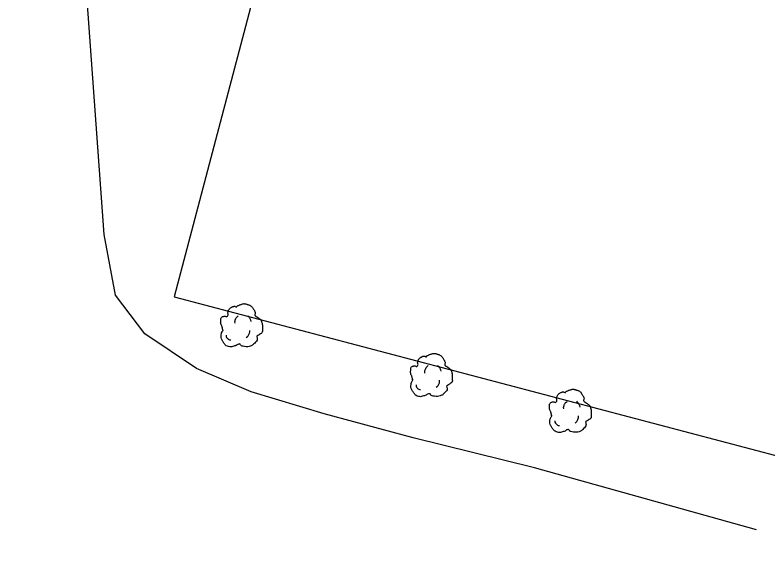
# Model space of a CAD drawing. Extents: x 2145380 to 2157287, y 139568 to 149130.
# Drawn here: x 2151126 to 2151244.8, y 141242.5 to 141329.7 of the extents above; entities that cross this region are included whole.
import ezdxf

# ---------------------------------------------------------------- set-up
doc = ezdxf.new("R2010")
doc.units = 0
for name, color, linetype in [('TOPO_Building', 7, 'Continuous'), ('TOPO_Flowline', 7, 'Continuous'), ('TOPO_Tree', 7, 'Continuous')]:
    doc.layers.add(name, color=color, linetype=linetype)

# ---------------------------------------------------------------- blocks, each defined once
blk = doc.blocks.new('TREE')
at = {"layer": 'TOPO_Tree'}
for points in [[(-14.07, -0.4), (-14.17, 0.5), (-14.37, 1.38), (-14.6, 2.25), (-14.84, 3.17), (-15.47, 3.96), (-15.66, 4.9), (-15.8, 5.59), (-15.71, 6.31), (-15.66, 7.01), (-15.6, 7.91), (-15.72, 8.8), (-15.13, 9.66), (-14.62, 10.42), (-13.76, 10.49), (-13.02, 10.72), (-12.18, 10.98), (-11.06, 10), (-10.37, 10.72), (-9.4, 11.74), (-10.29, 13.28), (-9.84, 14.42), (-9.56, 15.15), (-9.32, 15.89), (-8.78, 16.54), (-8.18, 17.26), (-7.5, 17.68), (-6.67, 18.13), (-6.14, 18.41), (-5.61, 18.61), (-5.08, 18.66), (-4.55, 18.71), (-4.02, 18.54), (-3.49, 18.13)], [(-3.49, 17.6), (-3.07, 18.27), (-2.58, 18.8), (-1.9, 19.19), (-1.05, 19.68), (-0.19, 19.96), (0.74, 20.24), (1.62, 20.51), (2.51, 20.82), (3.39, 20.77), (4.1, 20.73), (4.8, 20.47), (5.51, 20.24), (6.43, 19.95), (7.32, 19.73), (8.15, 19.19), (9.36, 18.4), (10.02, 17.21), (10.8, 16.01), (11.24, 15.33), (11.58, 14.62), (11.86, 13.89), (12.17, 13.08), (11.37, 12.02), (11.86, 11.25), (12, 11.03), (12.18, 10.86), (12.39, 10.72), (12.91, 10.35), (13.45, 10.02), (13.97, 9.66), (14.7, 9.16), (15.41, 8.68), (16.09, 8.07), (16.7, 7.53), (16.93, 6.73), (17.15, 5.95), (17.59, 4.38), (17.71, 2.77), (17.68, 1.19), (17.65, -0.25), (17.83, -2.22), (16.62, -3.04), (15.47, -3.83), (14.31, -4.58), (13.16, -5.35)], [(-4.21, 5.09), (-4.46, 6.09), (-4.3, 7.21), (-3.84, 8.21), (-3.33, 9.34), (-2.71, 10.27), (-1.64, 10.97)], [(5.89, 11.15), (6.5, 10.68), (6.96, 10.17), (7.36, 9.5), (7.93, 8.56), (8.31, 7.6), (8.46, 6.56)], [(13.16, -5.34), (13.25, -5.81), (13.36, -6.28), (13.45, -6.75), (13.76, -8.52), (12.24, -10.03), (10.8, -11.51), (9.98, -12.34), (9.13, -12.77), (8.15, -13.1), (5.97, -13.83), (3.32, -13.56), (1.27, -13.1), (0.49, -12.92), (-0.06, -11.44), (-0.84, -11.51), (-2.04, -11.61), (-3.28, -12.78), (-4.55, -13.1), (-6.06, -13.47), (-7.77, -14.03), (-9.31, -13.62), (-11.36, -13.09), (-12.84, -11.41), (-14.07, -9.39), (-15.32, -7.35), (-15.61, -5.13), (-15.13, -3.04), (-14.87, -1.89), (-13.91, -0.75), (-13.54, 0.13)], [(-11.38, -4.46), (-11.47, -5.41), (-11.03, -6.32), (-10.09, -7.22), (-9.3, -7.97), (-8.49, -8.26), (-7.7, -8.14)], [(4.79, -6.29), (5.71, -5.66), (6.3, -4.92), (6.81, -3.91), (7.36, -2.81), (7.63, -1.7), (7.54, -0.6)]]:
    blk.add_open_spline(points, degree=3, dxfattribs=at)

msp = doc.modelspace()

# ---------------------------------------------------------------- linework, layer by layer
at = {"layer": 'TOPO_Building'}
msp.add_lwpolyline([(2151228.68, 141579.26), (2151151.14, 141285.35), (2151313.72, 141242.46), (2151323.37, 141279.03), (2151349.28, 141272.2), (2151362.64, 141322.86), (2151336.95, 141329.64), (2151391.47, 141536.31)], close=True, dxfattribs=at)
at = {"layer": 'TOPO_Flowline'}
msp.add_lwpolyline([(2151242.97, 141248.64), (2151207.94, 141258.39), (2151188.82, 141263.14), (2151174.76, 141266.91), (2151163.25, 141270.36), (2151154.65, 141274.05), (2151146.52, 141279.49), (2151141.88, 141285.59), (2151140.09, 141295.17), (2151136.3, 141347.37), (2151136.37, 141391.19), (2151134.6, 141424.7), (2151132.57, 141446.76), (2151126.04, 141483.42)], dxfattribs=at)

# ---------------------------------------------------------------- block references
at = {"layer": 'TOPO_Tree', "xscale": 0.19685000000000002, "yscale": 0.19685000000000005}
for p in [(2151161.56, 141280.17), (2151191.5, 141272.33), (2151213.4, 141266.68)]:
    msp.add_blockref('TREE', p, dxfattribs=at)

doc.saveas('drawing.dxf')
